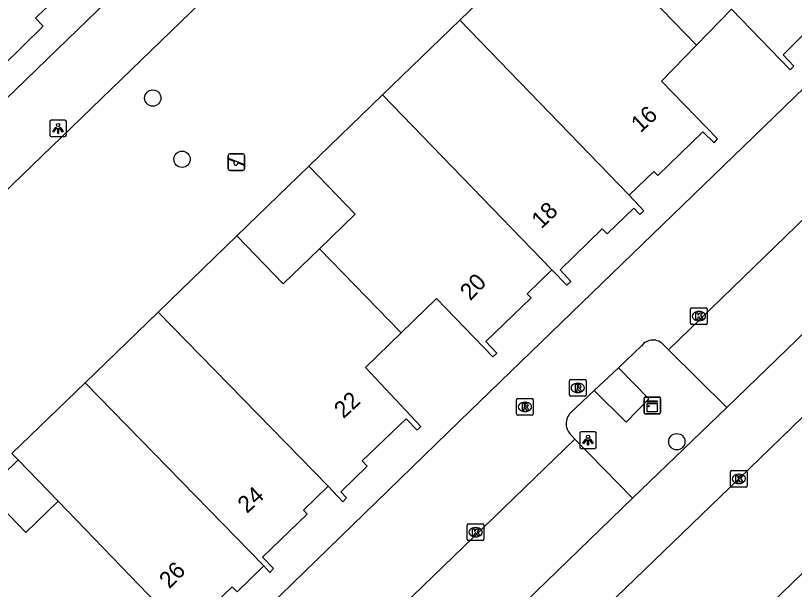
# Model space of a CAD drawing. Extents: x 157466 to 158888, y 383063 to 384677.
# Drawn here: x 158437.65 to 158484.41, y 383964.84 to 383999.27 of the extents above; entities that cross this region are included whole.
import ezdxf

# ---------------------------------------------------------------- set-up
doc = ezdxf.new("R2010")
doc.units = 0
for name, color, linetype in [('IMGEO_Boom', 7, 'Continuous'), ('IMGEO_Groenvoorziening', 7, 'Continuous'), ('IMGEO_Haag', 7, 'Continuous'), ('IMGEO_Hek', 7, 'Continuous'), ('IMGEO_Kast', 7, 'Continuous'), ('IMGEO_Kolk', 7, 'Continuous'), ('IMGEO_Lichtpunt', 7, 'Continuous'), ('IMGEO_Pand', 7, 'Continuous'), ('IMGEO_Pand_nummerreeks', 7, 'Continuous'), ('IMGEO_Pand_overbouw', 7, 'Continuous'), ('IMGEO_Parkeervlak_open', 7, 'Continuous'), ('IMGEO_Rijbaan_lokaal_open', 7, 'Continuous'), ('IMGEO_Rioolput', 7, 'Continuous'), ('IMGEO_Speelvoorziening', 7, 'Continuous'), ('IMGEO_Voetpad_open', 7, 'Continuous')]:
    doc.layers.add(name, color=color, linetype=linetype)

msp = doc.modelspace()

# ---------------------------------------------------------------- linework, layer by layer
at = {"layer": 'IMGEO_Boom'}
for centre in [(158445.893, 383994.321), (158447.647, 383990.652), (158477.351, 383973.707)]:
    msp.add_circle(centre, 0.489, dxfattribs=at)
at = {"layer": 'IMGEO_Groenvoorziening'}
for points in [[(158450.946, 383986.052), (158455.258, 383990.227)], [(158435.861, 383970.739), (158437.806, 383972.619)]]:
    msp.add_lwpolyline(points, dxfattribs=at)
at = {"layer": 'IMGEO_Haag'}
msp.add_lwpolyline([(158480.349, 383975.762), (158474.692, 383970.317)], dxfattribs=at)
at = {"layer": 'IMGEO_Hek'}
msp.add_lwpolyline([(158450.946, 383986.052), (158455.258, 383990.227)], dxfattribs=at)
at = {"layer": 'IMGEO_Kast'}
for p, q in [((158475.38, 383975.452), (158475.38, 383976.293)), ((158475.38, 383976.293), (158475.38, 383975.452)), ((158475.455, 383976.377), (158476.296, 383976.377)), ((158476.296, 383976.377), (158475.455, 383976.377)), ((158476.38, 383976.302), (158476.38, 383975.461)), ((158476.38, 383975.461), (158476.38, 383976.302)), ((158476.305, 383975.377), (158475.464, 383975.377)), ((158475.464, 383975.377), (158476.305, 383975.377))]:
    msp.add_line(p, q, dxfattribs=at)
for points in [[(158475.575, 383976.167), (158476.175, 383976.167), (158476.175, 383976.082), (158475.575, 383976.082), (158475.575, 383976.167)], [(158475.575, 383975.992), (158476.175, 383975.992), (158476.175, 383975.503), (158475.575, 383975.503), (158475.575, 383975.992)]]:
    msp.add_lwpolyline(points, dxfattribs=at)
msp.add_circle((158475.659, 383975.841), 0.0377, dxfattribs=at)
for centre, start, end in [((158475.458, 383976.299), 92.4484, 184.2845), ((158475.458, 383976.299), 92.4484, 184.2845), ((158476.302, 383976.299), 2.4484, 94.2845), ((158476.302, 383976.299), 2.4484, 94.2845), ((158475.458, 383975.455), 182.4484, 274.2845), ((158475.458, 383975.455), 182.4484, 274.2845), ((158476.302, 383975.455), 272.4484, 4.2845), ((158476.302, 383975.455), 272.4484, 4.2845)]:
    msp.add_arc(centre, 0.0779, start, end, dxfattribs=at)
at = {"layer": 'IMGEO_Kolk'}
for p, q in [((158478.177, 383980.813), (158478.177, 383981.665)), ((158478.252, 383981.739), (158479.104, 383981.739)), ((158478.665, 383981.519), (158478.69, 383981.519)), ((158479.178, 383981.665), (158479.178, 383980.813)), ((158478.688, 383980.959), (158478.663, 383980.959)), ((158479.104, 383980.739), (158478.252, 383980.739)), ((158480.574, 383971.05), (158480.574, 383971.902)), ((158480.649, 383971.976), (158481.501, 383971.976)), ((158481.062, 383971.756), (158481.087, 383971.756)), ((158481.575, 383971.902), (158481.575, 383971.05)), ((158481.085, 383971.196), (158481.06, 383971.196)), ((158481.501, 383970.976), (158480.649, 383970.976)), ((158464.842, 383968.776), (158465.694, 383968.776)), ((158464.767, 383967.85), (158464.767, 383968.702)), ((158465.255, 383968.556), (158465.28, 383968.556)), ((158465.768, 383968.702), (158465.768, 383967.85)), ((158465.278, 383967.996), (158465.253, 383967.996)), ((158465.694, 383967.776), (158464.842, 383967.776))]:
    msp.add_line(p, q, dxfattribs=at)
for points in [[(158478.177, 383980.813), (158478.177, 383981.665)], [(158478.252, 383981.739), (158479.104, 383981.739)], [(158478.498, 383981.439), (158478.621, 383981.439), (158478.621, 383981.288), (158478.751, 383981.439), (158478.915, 383981.439), (158478.769, 383981.288), (158478.922, 383981.039), (158478.77, 383981.039), (158478.685, 383981.203), (158478.621, 383981.136), (158478.621, 383981.039), (158478.498, 383981.039), (158478.498, 383981.439)], [(158479.178, 383981.665), (158479.178, 383980.813)], [(158479.104, 383980.739), (158478.252, 383980.739)], [(158480.574, 383971.05), (158480.574, 383971.902)], [(158480.649, 383971.976), (158481.501, 383971.976)], [(158480.895, 383971.676), (158481.018, 383971.676), (158481.018, 383971.525), (158481.148, 383971.676), (158481.312, 383971.676), (158481.166, 383971.525), (158481.319, 383971.276), (158481.167, 383971.276), (158481.082, 383971.44), (158481.018, 383971.373), (158481.018, 383971.276), (158480.895, 383971.276), (158480.895, 383971.676)], [(158481.575, 383971.902), (158481.575, 383971.05)], [(158481.501, 383970.976), (158480.649, 383970.976)], [(158464.842, 383968.776), (158465.694, 383968.776)], [(158464.767, 383967.85), (158464.767, 383968.702)], [(158465.088, 383968.476), (158465.211, 383968.476), (158465.211, 383968.325), (158465.341, 383968.476), (158465.505, 383968.476), (158465.359, 383968.325), (158465.512, 383968.076), (158465.36, 383968.076), (158465.275, 383968.24), (158465.211, 383968.173), (158465.211, 383968.076), (158465.088, 383968.076), (158465.088, 383968.476)], [(158465.768, 383968.702), (158465.768, 383967.85)], [(158465.694, 383967.776), (158464.842, 383967.776)]]:
    msp.add_lwpolyline(points, dxfattribs=at)
for centre, start, end in [((158478.254, 383981.663), 91.552, 178.448), ((158478.254, 383981.663), 91.552, 178.448), ((158479.102, 383981.663), 1.552, 88.448), ((158479.102, 383981.663), 1.552, 88.448), ((158478.254, 383980.815), 181.552, 268.448), ((158478.254, 383980.815), 181.552, 268.448), ((158479.102, 383980.815), 271.552, 358.448), ((158479.102, 383980.815), 271.552, 358.448), ((158480.651, 383971.9), 91.552, 178.448), ((158480.651, 383971.9), 91.552, 178.448), ((158481.499, 383971.9), 1.552, 88.448), ((158481.499, 383971.9), 1.552, 88.448), ((158480.651, 383971.052), 181.552, 268.448), ((158480.651, 383971.052), 181.552, 268.448), ((158481.499, 383971.052), 271.552, 358.448), ((158481.499, 383971.052), 271.552, 358.448), ((158464.844, 383968.7), 91.552, 178.448), ((158464.844, 383968.7), 91.552, 178.448), ((158465.692, 383968.7), 1.552, 88.448), ((158465.692, 383968.7), 1.552, 88.448), ((158464.844, 383967.852), 181.552, 268.448), ((158464.844, 383967.852), 181.552, 268.448), ((158465.692, 383967.852), 271.552, 358.448), ((158465.692, 383967.852), 271.552, 358.448)]:
    msp.add_arc(centre, 0.0765, start, end, dxfattribs=at)
for centre, major_axis, ratio, start_param, end_param in [((158478.664, 383981.239), (-0.387, 0.002), 0.722429, 4.712389, 7.853982), ((158478.689, 383981.239), (-0.39, 0.002), 0.717154, 1.570796, 4.712389), ((158481.061, 383971.476), (-0.387, 0.002), 0.722429, 4.712389, 7.853982), ((158481.086, 383971.476), (-0.39, 0.002), 0.717154, 1.570796, 4.712389), ((158465.254, 383968.276), (-0.387, 0.002), 0.722429, 4.712389, 7.853982), ((158465.279, 383968.276), (-0.39, 0.002), 0.717154, 1.570796, 4.712389)]:
    msp.add_ellipse(centre, major_axis=major_axis, ratio=ratio, start_param=start_param, end_param=end_param, dxfattribs=at)
at = {"layer": 'IMGEO_Lichtpunt'}
for p, q in [((158439.706, 383992.909), (158439.706, 383992.102)), ((158439.706, 383992.909), (158439.706, 383992.102)), ((158440.608, 383993.004), (158439.8, 383993.004)), ((158440.608, 383993.004), (158439.8, 383993.004)), ((158440.702, 383992.102), (158440.702, 383992.909)), ((158440.702, 383992.102), (158440.702, 383992.909)), ((158439.8, 383992.008), (158440.608, 383992.008)), ((158439.8, 383992.008), (158440.608, 383992.008)), ((158471.522, 383974.209), (158471.522, 383973.402)), ((158471.522, 383974.209), (158471.522, 383973.402)), ((158472.424, 383974.304), (158471.616, 383974.304)), ((158472.424, 383974.304), (158471.616, 383974.304)), ((158472.518, 383973.402), (158472.518, 383974.209)), ((158472.518, 383973.402), (158472.518, 383974.209)), ((158471.616, 383973.308), (158472.424, 383973.308)), ((158471.616, 383973.308), (158472.424, 383973.308))]:
    msp.add_line(p, q, dxfattribs=at)
for points in [[(158440.08, 383992.573), (158440.119, 383992.545), (158439.931, 383992.283), (158439.893, 383992.31), (158440.08, 383992.573)], [(158440.182, 383992.525), (158440.229, 383992.525), (158440.229, 383992.203), (158440.182, 383992.203), (158440.182, 383992.525)], [(158440.292, 383992.545), (158440.33, 383992.572), (158440.517, 383992.31), (158440.478, 383992.282), (158440.292, 383992.545)], [(158471.896, 383973.873), (158471.935, 383973.845), (158471.747, 383973.583), (158471.709, 383973.61), (158471.896, 383973.873)], [(158471.998, 383973.825), (158472.045, 383973.825), (158472.045, 383973.503), (158471.998, 383973.503), (158471.998, 383973.825)], [(158472.108, 383973.845), (158472.146, 383973.872), (158472.333, 383973.61), (158472.294, 383973.582), (158472.108, 383973.845)]]:
    msp.add_lwpolyline(points, dxfattribs=at)
for centre in [(158440.205, 383992.707), (158472.021, 383974.007)]:
    msp.add_circle(centre, 0.0994, dxfattribs=at)
for centre, start, end in [((158439.8, 383992.909), 90, 180), ((158439.8, 383992.909), 90, 180), ((158440.608, 383992.909), 0, 90), ((158440.608, 383992.909), 0, 90), ((158439.8, 383992.102), 180, 270), ((158439.8, 383992.102), 180, 270), ((158440.608, 383992.102), 270, 0), ((158440.608, 383992.102), 270, 360), ((158471.616, 383974.209), 90, 180), ((158471.616, 383974.209), 90, 180), ((158472.424, 383974.209), 0, 90), ((158472.424, 383974.209), 0, 90), ((158471.616, 383973.402), 180, 270), ((158471.616, 383973.402), 180, 270), ((158472.424, 383973.402), 270, 0), ((158472.424, 383973.402), 270, 360)]:
    msp.add_arc(centre, 0.0946, start, end, dxfattribs=at)
at = {"layer": 'IMGEO_Pand'}
for points in [[(158464.325, 383998.999), (158468.768, 384003.297)], [(158473.69, 384002.494), (158478.528, 383997.493)], [(158433.604, 383994.246), (158433.713, 383994.14), (158436.388, 383996.717), (158436.86, 383996.236), (158439.317, 383998.637), (158438.842, 383999.123), (158440.043, 384000.297), (158440.537, 383999.798), (158440.715, 383999.971), (158440.25, 384000.452), (158441.997, 384002.139)], [(158478.528, 383997.493), (158480.633, 383999.648), (158484.152, 383996.017), (158484.379, 383996.234), (158483.725, 383996.918), (158486.313, 383999.472), (158486.619, 383999.162), (158488.215, 384000.707), (158488.574, 384000.33), (158488.811, 384000.54), (158488.181, 384001.251)], [(158459.689, 383994.514), (158464.325, 383998.999)], [(158474.49, 383988.494), (158464.325, 383998.999)], [(158474.49, 383988.494), (158475.966, 383989.921), (158476.206, 383989.68), (158478.91, 383992.296), (158479.595, 383991.634), (158479.801, 383991.869), (158476.423, 383995.338), (158478.528, 383997.493)], [(158455.258, 383990.227), (158459.689, 383994.514)], [(158459.689, 383994.514), (158469.85, 383984.012)], [(158455.258, 383990.227), (158458.039, 383987.352), (158455.905, 383985.286)], [(158469.85, 383984.012), (158470.746, 383983.099), (158470.979, 383983.31), (158470.341, 383984.015), (158472.872, 383986.477), (158473.175, 383986.168), (158474.776, 383987.719), (158475.134, 383987.343), (158475.362, 383987.554), (158474.49, 383988.494)], [(158446.211, 383981.475), (158450.946, 383986.052)], [(158455.905, 383985.286), (158453.724, 383983.174), (158450.946, 383986.052)], [(158455.905, 383985.286), (158460.794, 383980.232)], [(158460.794, 383980.232), (158462.926, 383982.304), (158466.311, 383978.807), (158466.539, 383979.023), (158465.877, 383979.721), (158468.599, 383982.331), (158468.364, 383982.577), (158469.85, 383984.012)], [(158441.824, 383977.236), (158446.211, 383981.475)], [(158456.413, 383971.036), (158446.211, 383981.475)], [(158456.413, 383971.036), (158457.308, 383970.108), (158457.527, 383970.335), (158457.171, 383970.698), (158458.771, 383972.239), (158458.466, 383972.556), (158461.094, 383975.088), (158461.753, 383974.404), (158461.986, 383974.623), (158458.662, 383978.161), (158460.794, 383980.232)], [(158437.806, 383972.619), (158437.439, 383972.998), (158441.824, 383977.236)], [(158452.557, 383966.251), (158441.824, 383977.236)], [(158440.211, 383970.133), (158437.806, 383972.619)], [(158435.861, 383970.739), (158438.273, 383968.253), (158440.211, 383970.133)], [(158452.557, 383966.251), (158452.923, 383965.867), (158453.144, 383966.092), (158452.483, 383966.786), (158455.159, 383969.355), (158454.931, 383969.59), (158456.413, 383971.036)], [(158446.156, 383963.989), (158440.211, 383970.133)], [(158446.156, 383963.989), (158447.126, 383962.979), (158448.481, 383961.569), (158448.702, 383961.787), (158448.034, 383962.481), (158450.654, 383965.007), (158450.967, 383964.694), (158452.557, 383966.251)]]:
    msp.add_lwpolyline(points, dxfattribs=at)
at = {"layer": 'IMGEO_Pand_overbouw'}
msp.add_lwpolyline([(158437.806, 383972.619), (158435.861, 383970.739), (158438.273, 383968.253), (158440.211, 383970.133)], close=True, dxfattribs=at)
at = {"layer": 'IMGEO_Parkeervlak_open'}
for points in [[(158500.782, 383995.497), (158480.349, 383975.762)], [(158480.349, 383975.762), (158476.854, 383979.214)], [(158471.233, 383973.85), (158474.692, 383970.317)], [(158474.692, 383970.317), (158456.593, 383952.809)]]:
    msp.add_lwpolyline(points, dxfattribs=at)
at = {"layer": 'IMGEO_Rijbaan_lokaal_open'}
for points in [[(158533.696, 384042.033), (158464.324, 383974.956), (158437.749, 383949.15)], [(158476.854, 383979.214), (158497.317, 383999.028)], [(158458.209, 383949.538), (158458.993, 383950.195), (158481.075, 383971.476), (158503.964, 383993.645)], [(158450.527, 383932.547), (158498.584, 383979.086)], [(158475.222, 383979.448), (158473.843, 383978.148)], [(158476.854, 383979.214), (158476.574, 383979.491)], [(158473.843, 383978.148), (158472.381, 383976.769)], [(158472.381, 383976.769), (158470.981, 383975.449)], [(158471.036, 383974.078), (158471.233, 383973.85)], [(158471.233, 383973.85), (158462.105, 383965.033), (158459.763, 383962.773), (158453.137, 383956.388)]]:
    msp.add_lwpolyline(points, dxfattribs=at)
for centre, radius, start, end in [((158475.914, 383978.956), 0.849, 39.0297, 144.6137), ((158471.634, 383974.789), 0.929, 134.6731, 229.9215)]:
    msp.add_arc(centre, radius, start, end, dxfattribs=at)
at = {"layer": 'IMGEO_Rioolput'}
for p, q in [((158470.903, 383976.509), (158470.903, 383977.361)), ((158470.978, 383977.435), (158471.83, 383977.435)), ((158471.391, 383977.215), (158471.416, 383977.215)), ((158471.904, 383977.361), (158471.904, 383976.509)), ((158467.807, 383976.297), (158468.659, 383976.297)), ((158471.83, 383976.435), (158470.978, 383976.435)), ((158471.414, 383976.655), (158471.389, 383976.655)), ((158467.732, 383975.371), (158467.732, 383976.223)), ((158468.22, 383976.077), (158468.245, 383976.077)), ((158468.733, 383976.223), (158468.733, 383975.371)), ((158468.659, 383975.297), (158467.807, 383975.297)), ((158468.243, 383975.517), (158468.218, 383975.517))]:
    msp.add_line(p, q, dxfattribs=at)
for points in [[(158470.903, 383976.509), (158470.903, 383977.361)], [(158470.978, 383977.435), (158471.83, 383977.435)], [(158471.904, 383977.361), (158471.904, 383976.509)], [(158471.492, 383977.133), (158471.24, 383977.135), (158471.24, 383976.735)], [(158471.24, 383976.735), (158471.364, 383976.735), (158471.364, 383976.897), (158471.375, 383976.897)], [(158471.418, 383977.054), (158471.364, 383977.054), (158471.364, 383976.973)], [(158471.364, 383976.973), (158471.416, 383976.973)], [(158471.422, 383976.868), (158471.493, 383976.735), (158471.633, 383976.735), (158471.568, 383976.861)], [(158467.807, 383976.297), (158468.659, 383976.297)], [(158471.83, 383976.435), (158470.978, 383976.435)], [(158467.732, 383975.371), (158467.732, 383976.223)], [(158468.321, 383975.995), (158468.069, 383975.997), (158468.069, 383975.597)], [(158468.247, 383975.916), (158468.193, 383975.916), (158468.193, 383975.835)], [(158468.193, 383975.835), (158468.245, 383975.835)], [(158468.733, 383976.223), (158468.733, 383975.371)], [(158468.659, 383975.297), (158467.807, 383975.297)], [(158468.069, 383975.597), (158468.193, 383975.597), (158468.193, 383975.759), (158468.204, 383975.759)], [(158468.251, 383975.73), (158468.322, 383975.597), (158468.462, 383975.597), (158468.397, 383975.723)]]:
    msp.add_lwpolyline(points, dxfattribs=at)
for centre, radius, start, end in [((158470.98, 383977.359), 0.0765, 91.552, 178.448), ((158470.98, 383977.359), 0.0765, 91.552, 178.448), ((158471.828, 383977.359), 0.0765, 1.552, 88.448), ((158471.828, 383977.359), 0.0765, 1.552, 88.448), ((158471.374, 383976.844), 0.0533, 26.0293, 88.6989), ((158471.4, 383977.162), 0.19, 274.7715, 282.9687), ((158471.424, 383976.958), 0.0964, 77.0061, 93.1865), ((158471.438, 383977.015), 0.0378, 276.6634, 79.6772), ((158471.491, 383977.023), 0.109, 350.3612, 89.416), ((158471.489, 383977.023), 0.112, 277.5842, 350.9817), ((158471.473, 383976.808), 0.108, 29.5134, 73.7905), ((158467.809, 383976.221), 0.0765, 91.552, 178.448), ((158467.809, 383976.221), 0.0765, 91.552, 178.448), ((158468.657, 383976.221), 0.0765, 1.552, 88.448), ((158468.657, 383976.221), 0.0765, 1.552, 88.448), ((158470.98, 383976.511), 0.0765, 181.552, 268.448), ((158470.98, 383976.511), 0.0765, 181.552, 268.448), ((158471.828, 383976.511), 0.0765, 271.552, 358.448), ((158471.828, 383976.511), 0.0765, 271.552, 358.448), ((158468.229, 383976.024), 0.19, 274.7715, 282.9687), ((158468.253, 383975.82), 0.0964, 77.0061, 93.1865), ((158468.267, 383975.877), 0.0378, 276.6634, 79.6772), ((158468.32, 383975.885), 0.109, 350.3612, 89.416), ((158468.318, 383975.885), 0.112, 277.5842, 350.9817), ((158468.302, 383975.67), 0.108, 29.5134, 73.7905), ((158467.809, 383975.373), 0.0765, 181.552, 268.448), ((158467.809, 383975.373), 0.0765, 181.552, 268.448), ((158468.203, 383975.706), 0.0533, 26.0293, 88.6989), ((158468.657, 383975.373), 0.0765, 271.552, 358.448), ((158468.657, 383975.373), 0.0765, 271.552, 358.448)]:
    msp.add_arc(centre, radius, start, end, dxfattribs=at)
for centre, major_axis, ratio, start_param, end_param in [((158471.39, 383976.935), (-0.387, 0.002), 0.722429, 4.712389, 7.853982), ((158471.415, 383976.935), (-0.39, 0.002), 0.717154, 1.570796, 4.712389), ((158468.219, 383975.797), (-0.387, 0.002), 0.722429, 4.712389, 7.853982), ((158468.244, 383975.797), (-0.39, 0.002), 0.717154, 1.570796, 4.712389)]:
    msp.add_ellipse(centre, major_axis=major_axis, ratio=ratio, start_param=start_param, end_param=end_param, dxfattribs=at)
at = {"layer": 'IMGEO_Speelvoorziening'}
for p, q in [((158450.413, 383990.079), (158450.413, 383990.879)), ((158450.413, 383990.879), (158450.413, 383990.079)), ((158450.513, 383990.979), (158451.303, 383990.979)), ((158451.303, 383990.979), (158450.513, 383990.979)), ((158451.403, 383990.879), (158451.403, 383990.079)), ((158451.403, 383990.079), (158451.403, 383990.879)), ((158450.796, 383990.507), (158450.457, 383990.644)), ((158450.482, 383990.704), (158451.358, 383990.351)), ((158451.334, 383990.291), (158450.994, 383990.428)), ((158451.303, 383989.979), (158450.513, 383989.979)), ((158450.513, 383989.979), (158451.303, 383989.979))]:
    msp.add_line(p, q, dxfattribs=at)
for centre, radius, start, end in [((158450.513, 383990.879), 0.1, 90, 180), ((158450.513, 383990.879), 0.1, 90, 180), ((158451.303, 383990.879), 0.1, 0, 90), ((158451.303, 383990.879), 0.1, 360, 90), ((158450.47, 383990.674), 0.0327, 68.078, 248.078), ((158450.875, 383990.417), 0.12, 130.9928, 5.1632), ((158451.346, 383990.321), 0.0327, 248.078, 68.078), ((158450.513, 383990.079), 0.1, 180, 270), ((158450.513, 383990.079), 0.1, 180, 270), ((158451.303, 383990.079), 0.1, 270, 0), ((158451.303, 383990.079), 0.1, 270, 0)]:
    msp.add_arc(centre, radius, start, end, dxfattribs=at)
at = {"layer": 'IMGEO_Voetpad_open'}
for points in [[(158509.719, 384064.516), (158414.471, 383972.443)], [(158417.213, 383969.604), (158512.968, 384062.078)], [(158472.381, 383976.769), (158474.309, 383974.879), (158475.674, 383976.271), (158473.843, 383978.148)]]:
    msp.add_lwpolyline(points, dxfattribs=at)

# ---------------------------------------------------------------- texts
at = {"layer": 'IMGEO_Pand_nummerreeks'}
for s, rotation, p in [('16', 42.6031, (158475.169, 383992.202)), ('18', 44.4835, (158469.218, 383986.433)), ('20', 46.5572, (158464.959, 383982.127)), ('22', 42.9265, (158457.342, 383975.054)), ('24', 41.9376, (158451.542, 383969.371)), ('26', 45.8475, (158446.888, 383964.838))]:
    msp.add_text(s, height=1, rotation=rotation, dxfattribs=at).set_placement(p)

doc.saveas('drawing.dxf')
